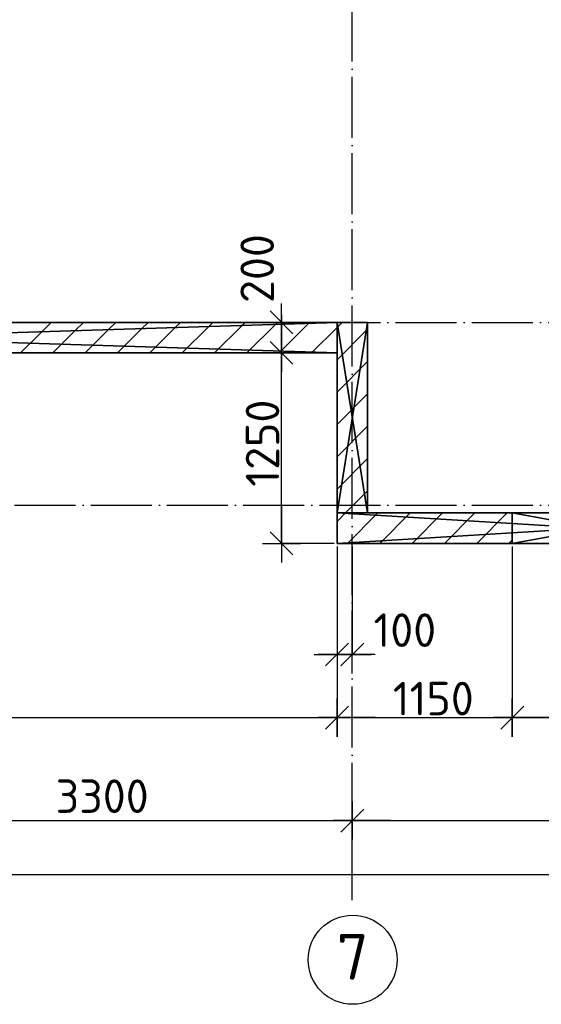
# Model space of a CAD drawing. Header units: millimetres. Extents: x 40580 to 559114, y -343730 to 81020.
# Tile 275 of 656: x 357251 to 360673, y -90089 to -83629. Entities that reach past the tile are written whole.
import ezdxf
from ezdxf.enums import TextEntityAlignment as Align

# ---------------------------------------------------------------- set-up
doc = ezdxf.new("R2010")
doc.units = ezdxf.units.MM
doc.linetypes.add('______11', pattern=[500, 400, -50, 0, -50])
doc.linetypes.add('______5', pattern=[1100, 800, -100, 100, -100])
for name, color, linetype in [('____________', 7, 'Continuous'), ('___________________', 253, '______5'), ('______________________', 7, 'Continuous')]:
    doc.layers.add(name, color=color, linetype=linetype)
doc.styles.add('ISOCPEUR', font='isocpeur.ttf')

# ---------------------------------------------------------------- blocks, each defined once
blk = doc.blocks.new('ALL_ML_STRICH')
at = {"color": 0, "linetype": 'ByBlock', "lineweight": -2}
for p, q in [((-0.3, -0.3), (0.3, 0.3)), ((0, -0.5), (0, 0.5)), ((-1, 0), (0.5, 0))]:
    blk.add_line(p, q, dxfattribs=at)

msp = doc.modelspace()

# ---------------------------------------------------------------- linework, layer by layer
at = {"layer": '____________', "color": 253, "linetype": '______5'}
for p, q in [((359165.8, -85815.1), (359333.2, -85647.8)), ((359333.2, -85647.8), (359365.8, -85615.1)), ((359333.2, -86072), (359533.2, -85872)), ((359333.2, -86496.3), (359533.2, -86296.3)), ((359388.6, -86865.1), (359533.2, -86720.6)), ((360461.4, -87065.1), (360483.2, -87043.4))]:
    msp.add_line(p, q, dxfattribs=at)
at = {"layer": '____________', "color": 253, "linetype": '______11'}
for p, q in [((359333.2, -85859.9), (359533.2, -85659.9)), ((359333.2, -86284.2), (359533.2, -86084.2)), ((359333.2, -86708.4), (359533.2, -86508.4))]:
    msp.add_line(p, q, dxfattribs=at)
for points in [[(357256.7, -85815.1), (357395.7, -85676), (357395.7, -85676), (357456.7, -85615.1)], [(357680.9, -85815.1), (357833.8, -85662.2), (357833.8, -85662.2), (357880.9, -85615.1)], [(358105.2, -85815.1), (358271.8, -85648.5), (358271.8, -85648.5), (358305.2, -85615.1)], [(358529.5, -85815.1), (358709.9, -85634.7), (358709.9, -85634.7), (358729.5, -85615.1)], [(358953.7, -85815.1), (359147.9, -85620.9), (359147.9, -85620.9), (359153.7, -85615.1)], [(359400.8, -87065.1), (359600.8, -86865.1), (359600.8, -86865.1)], [(359825, -87065.1), (360025, -86865.1), (360025, -86865.1)], [(360249.3, -87065.1), (360449.3, -86865.1), (360449.3, -86865.1)]]:
    msp.add_lwpolyline(points, dxfattribs=at)
at = {"layer": '____________', "color": 253, "linetype": '______5'}
for points in [[(357468.8, -85815.1), (357614.8, -85669.1), (357614.8, -85669.1), (357668.8, -85615.1)], [(357893.1, -85815.1), (358052.8, -85655.3), (358052.8, -85655.3), (358093.1, -85615.1)], [(358317.3, -85815.1), (358490.8, -85641.6), (358490.8, -85641.6), (358517.3, -85615.1)], [(358741.6, -85815.1), (358928.9, -85627.8), (358928.9, -85627.8), (358941.6, -85615.1)], [(359333.2, -86920.6), (359388.6, -86865.1), (359388.6, -86865.1)], [(359612.9, -87065.1), (359812.9, -86865.1), (359812.9, -86865.1)], [(360037.2, -87065.1), (360237.2, -86865.1), (360237.2, -86865.1)]]:
    msp.add_lwpolyline(points, dxfattribs=at)
at = {"layer": '___________________', "color": 253, "linetype": '______11'}
for p, q in [((359433.2, -89405.1), (359433.2, -66185.1)), ((338213.2, -85615.1), (367033.2, -85615.1)), ((338213.2, -86815.1), (367033.2, -86815.1))]:
    msp.add_line(p, q, dxfattribs=at)
at = {"layer": '___________________', "color": 7, "linetype": 'Continuous'}
msp.add_circle((359435.6, -89797), 292.4, dxfattribs=at)
at = {"layer": '______________________', "color": 253, "linetype": 'Continuous'}
for p, q in [((359313.2, -85615.1), (358968.9, -85615.1)), ((359313.2, -85815.1), (358968.9, -85815.1)), ((359313.2, -85815.1), (358968.9, -85815.1)), ((359313.2, -87065.1), (358968.9, -87065.1)), ((359333.2, -87085.1), (359333.2, -87794.2)), ((359333.2, -87085.1), (359333.2, -88208.4)), ((359333.2, -87085.1), (359333.2, -88208.4)), ((359433.2, -87085.1), (359433.2, -87794.2)), ((360483.2, -87085.1), (360483.2, -88208.4)), ((360483.2, -87085.1), (360483.2, -88208.4)), ((359433.2, -88883.9), (359433.2, -88883.9)), ((359433.2, -88883.9), (359433.2, -88883.9))]:
    msp.add_line(p, q, dxfattribs=at)
at = {"layer": '______________________', "color": 7, "linetype": 'Continuous'}
for p, q in [((358968.9, -85815.1), (358968.9, -85615.1)), ((358968.9, -87065.1), (358968.9, -85815.1)), ((359333.2, -87794.2), (359433.2, -87794.2)), ((353173.2, -88208.4), (359333.2, -88208.4)), ((359333.2, -88208.4), (360483.2, -88208.4)), ((360483.2, -88208.4), (361583.2, -88208.4)), ((356133.2, -88883.9), (359433.2, -88883.9)), ((359433.2, -88883.9), (362733.2, -88883.9)), ((340983.2, -89238.7), (366033.2, -89238.7))]:
    msp.add_line(p, q, dxfattribs=at)

# ---------------------------------------------------------------- block references
at = {"layer": '______________________', "color": 7, "linetype": 'Continuous', "xscale": 250, "yscale": 250, "zscale": 250}
for p, rotation in [((358968.9, -85615.1), 90), ((358968.9, -85815.1), 270), ((358968.9, -85815.1), 90), ((358968.9, -87065.1), 270), ((359333.2, -87794.2), 180), ((359333.2, -88208.4), 180), ((360483.2, -88208.4), 180), ((359433.2, -88883.9), 180)]:
    msp.add_blockref('ALL_ML_STRICH', p, dxfattribs=dict(at, rotation=rotation))
for p in [(359433.2, -87794.2), (359333.2, -88208.4), (360483.2, -88208.4), (359433.2, -88883.9)]:
    msp.add_blockref('ALL_ML_STRICH', p, dxfattribs=at)

# ---------------------------------------------------------------- texts
at = {"layer": '___________________', "color": 7, "linetype": 'Continuous', "style": 'ISOCPEUR', "width": 0.999205}
msp.add_text('7', height=300, dxfattribs=at).set_placement((359330.6, -89927.5), (359540.4, -89927.5), align=Align.FIT)
at = {"layer": '______________________', "color": 7, "style": 'ISOCPEUR'}
for s, p in [('200', (358919.2, -85487.6)), ('1250', (358953.9, -86693.1))]:
    msp.add_text(s, height=220, rotation=90, dxfattribs=at).set_placement(p)
for s, p in [('100', (359572.1, -87744.3)), ('1150', (359699.2, -88193.4)), ('3300', (357486.2, -88833.9))]:
    msp.add_text(s, height=220, dxfattribs=at).set_placement(p)

# ---------------------------------------------------------------- meshes
at = {"layer": '____________', "color": 7, "linetype": 'Continuous'}
mesh = msp.add_polyface(dxfattribs=at)
corners = [(359333.2, -85615.1, -3800), (352973.2, -85615.1, -3800), (352973.2, -85615.1, -350), (359333.2, -85615.1, -350), (354705.5, -85615.1, -1024.3), (354716.9, -85615.1, -1029.3), (354729.4, -85615.1, -1029.3), (354740.8, -85615.1, -1024.3), (354749.1, -85615.1, -1015), (354753, -85615.1, -1003.1), (354751.7, -85615.1, -990.7), (354745.4, -85615.1, -979.9), (354735.4, -85615.1, -972.6), (354723.2, -85615.1, -970), (354711, -85615.1, -972.6), (354700.9, -85615.1, -979.9), (354694.6, -85615.1, -990.7), (354693.3, -85615.1, -1003.1), (354697.2, -85615.1, -1015)]
mesh.append_faces([[corners[k] for k in face] for face in [(8, 3, 1)]], dxfattribs={"vtx0": -1, "vtx1": -1, "vtx2": -1, "color": 7})
mesh.append_faces([[corners[k] for k in face] for face in [(12, 2, 3)]], dxfattribs={"vtx0": -1, "vtx2": -1, "color": 7})
mesh.append_faces([[corners[k] for k in face] for face in [(1, 2, 4), (4, 5, 1), (5, 6, 1), (6, 7, 1), (7, 8, 1), (8, 9, 3), (9, 10, 3), (10, 11, 3), (11, 12, 3), (12, 13, 2), (13, 14, 2), (14, 15, 2), (15, 16, 2), (16, 17, 2), (17, 18, 2), (18, 4, 2)]], dxfattribs={"vtx1": -1, "vtx2": -1, "color": 7})
mesh.append_faces([[corners[k] for k in face] for face in [(3, 0, 1)]], dxfattribs={"vtx2": -1, "color": 7})
mesh = msp.add_polyface(dxfattribs=at)
corners = [(359333.2, -85615.1, -3800), (359333.2, -85815.1, -3800), (352973.2, -85815.1, -3800), (352973.2, -85615.1, -3800)]
mesh.append_faces([[corners[k] for k in face] for face in [(1, 2, 0)]], dxfattribs={"vtx1": -1, "color": 7})
mesh.append_faces([[corners[k] for k in face] for face in [(2, 3, 0)]], dxfattribs={"vtx2": -1, "color": 7})
mesh = msp.add_polyface(dxfattribs=at)
corners = [(359333.2, -85815.1, -350), (359333.2, -85615.1, -350), (352973.2, -85615.1, -350), (352973.2, -85815.1, -350)]
mesh.append_faces([[corners[k] for k in face] for face in [(1, 2, 0)]], dxfattribs={"vtx1": -1, "color": 7})
mesh.append_faces([[corners[k] for k in face] for face in [(2, 3, 0)]], dxfattribs={"vtx2": -1, "color": 7})
mesh = msp.add_polyface(dxfattribs=at)
corners = [(359333.2, -85815.1, -3800), (359333.2, -85615.1, -3800), (359333.2, -85615.1, -350), (359333.2, -85815.1, -350)]
mesh.append_faces([[corners[k] for k in face] for face in [(1, 2, 0)]], dxfattribs={"vtx1": -1, "color": 7})
mesh.append_faces([[corners[k] for k in face] for face in [(2, 3, 0)]], dxfattribs={"vtx2": -1, "color": 7})
mesh = msp.add_polyface(dxfattribs=at)
corners = [(359333.2, -85615.1, -3800), (359333.2, -86865.1, -3800), (359333.2, -86865.1, -350), (359333.2, -85615.1, -350)]
mesh.append_faces([[corners[k] for k in face] for face in [(1, 2, 0)]], dxfattribs={"vtx1": -1, "color": 7})
mesh.append_faces([[corners[k] for k in face] for face in [(2, 3, 0)]], dxfattribs={"vtx2": -1, "color": 7})
mesh = msp.add_polyface(dxfattribs=at)
corners = [(359533.2, -85615.1, -3800), (359333.2, -85615.1, -3800), (359333.2, -85615.1, -350), (359533.2, -85615.1, -350)]
mesh.append_faces([[corners[k] for k in face] for face in [(1, 2, 0)]], dxfattribs={"vtx1": -1, "color": 7})
mesh.append_faces([[corners[k] for k in face] for face in [(2, 3, 0)]], dxfattribs={"vtx2": -1, "color": 7})
mesh = msp.add_polyface(dxfattribs=at)
corners = [(359333.2, -86865.1, -350), (359533.2, -86865.1, -350), (359533.2, -85615.1, -350), (359333.2, -85615.1, -350)]
mesh.append_faces([[corners[k] for k in face] for face in [(1, 2, 0)]], dxfattribs={"vtx1": -1, "color": 7})
mesh.append_faces([[corners[k] for k in face] for face in [(2, 3, 0)]], dxfattribs={"vtx2": -1, "color": 7})
mesh = msp.add_polyface(dxfattribs=at)
corners = [(359533.2, -86865.1, -3800), (359333.2, -86865.1, -3800), (359333.2, -85615.1, -3800), (359533.2, -85615.1, -3800)]
mesh.append_faces([[corners[k] for k in face] for face in [(1, 2, 0)]], dxfattribs={"vtx1": -1, "color": 7})
mesh.append_faces([[corners[k] for k in face] for face in [(2, 3, 0)]], dxfattribs={"vtx2": -1, "color": 7})
mesh = msp.add_polyface(dxfattribs=at)
corners = [(359533.2, -86865.1, -3800), (359533.2, -85615.1, -3800), (359533.2, -85615.1, -350), (359533.2, -86865.1, -350)]
mesh.append_faces([[corners[k] for k in face] for face in [(1, 2, 0)]], dxfattribs={"vtx1": -1, "color": 7})
mesh.append_faces([[corners[k] for k in face] for face in [(2, 3, 0)]], dxfattribs={"vtx2": -1, "color": 7})
mesh = msp.add_polyface(dxfattribs=at)
corners = [(352973.2, -85815.1, -3800), (359333.2, -85815.1, -3800), (359333.2, -85815.1, -350), (352973.2, -85815.1, -350), (354708.2, -85815.1, -974), (354720, -85815.1, -970.2), (354732.4, -85815.1, -971.5), (354743.2, -85815.1, -977.7), (354750.6, -85815.1, -987.8), (354753.2, -85815.1, -1000), (354750.6, -85815.1, -1012.2), (354743.2, -85815.1, -1022.3), (354732.4, -85815.1, -1028.5), (354720, -85815.1, -1029.8), (354708.2, -85815.1, -1026), (354698.9, -85815.1, -1017.6), (354693.8, -85815.1, -1006.2), (354693.8, -85815.1, -993.8), (354698.9, -85815.1, -982.4)]
mesh.append_faces([[corners[k] for k in face] for face in [(3, 4, 5), (11, 1, 2), (11, 0, 1), (15, 3, 0)]], dxfattribs={"vtx0": -1, "vtx2": -1, "color": 7})
mesh.append_faces([[corners[k] for k in face] for face in [(5, 6, 3), (2, 3, 6), (6, 7, 2), (7, 8, 2), (8, 9, 2), (9, 10, 2), (10, 11, 2), (11, 12, 0), (12, 13, 0), (13, 14, 0), (14, 15, 0), (15, 16, 3), (16, 17, 3), (17, 18, 3), (18, 4, 3)]], dxfattribs={"vtx1": -1, "vtx2": -1, "color": 7})
mesh = msp.add_polyface(dxfattribs=at)
corners = [(359333.2, -86865.1, -3800), (359333.2, -87065.1, -3800), (359333.2, -87065.1, -350), (359333.2, -86865.1, -350)]
mesh.append_faces([[corners[k] for k in face] for face in [(1, 2, 0)]], dxfattribs={"vtx1": -1, "color": 7})
mesh.append_faces([[corners[k] for k in face] for face in [(2, 3, 0)]], dxfattribs={"vtx2": -1, "color": 7})
mesh = msp.add_polyface(dxfattribs=at)
corners = [(362633.2, -86865.1, -3800), (359333.2, -86865.1, -3800), (359333.2, -86865.1, -350), (362633.2, -86865.1, -350), (361583.2, -86865.1, -600), (360483.2, -86865.1, -600), (360483.2, -86865.1, -1900), (361583.2, -86865.1, -1900)]
mesh.append_faces([[corners[k] for k in face] for face in [(3, 4, 5), (7, 0, 1), (7, 3, 0)]], dxfattribs={"vtx0": -1, "vtx2": -1, "color": 7})
mesh.append_faces([[corners[k] for k in face] for face in [(2, 3, 5), (5, 6, 2), (1, 2, 6), (6, 7, 1), (7, 4, 3)]], dxfattribs={"vtx1": -1, "vtx2": -1, "color": 7})
mesh = msp.add_polyface(dxfattribs=at)
corners = [(362633.2, -86865.1, -3800), (362633.2, -87065.1, -3800), (359333.2, -87065.1, -3800), (359333.2, -86865.1, -3800)]
mesh.append_faces([[corners[k] for k in face] for face in [(1, 2, 0)]], dxfattribs={"vtx1": -1, "color": 7})
mesh.append_faces([[corners[k] for k in face] for face in [(2, 3, 0)]], dxfattribs={"vtx2": -1, "color": 7})
mesh = msp.add_polyface(dxfattribs=at)
corners = [(362633.2, -87065.1, -350), (362633.2, -86865.1, -350), (359333.2, -86865.1, -350), (359333.2, -87065.1, -350)]
mesh.append_faces([[corners[k] for k in face] for face in [(1, 2, 0)]], dxfattribs={"vtx1": -1, "color": 7})
mesh.append_faces([[corners[k] for k in face] for face in [(2, 3, 0)]], dxfattribs={"vtx2": -1, "color": 7})
mesh = msp.add_polyface(dxfattribs=at)
corners = [(359333.2, -86865.1, -3800), (359533.2, -86865.1, -3800), (359533.2, -86865.1, -350), (359333.2, -86865.1, -350)]
mesh.append_faces([[corners[k] for k in face] for face in [(1, 2, 0)]], dxfattribs={"vtx1": -1, "color": 7})
mesh.append_faces([[corners[k] for k in face] for face in [(2, 3, 0)]], dxfattribs={"vtx2": -1, "color": 7})
mesh = msp.add_polyface(dxfattribs=at)
corners = [(360483.2, -86865.1, -1900), (360483.2, -86865.1, -600), (360483.2, -87065.1, -600), (360483.2, -87065.1, -1900)]
mesh.append_faces([[corners[k] for k in face] for face in [(1, 2, 0)]], dxfattribs={"vtx1": -1, "color": 7})
mesh.append_faces([[corners[k] for k in face] for face in [(2, 3, 0)]], dxfattribs={"vtx2": -1, "color": 7})
mesh = msp.add_polyface(dxfattribs=at)
corners = [(360483.2, -87065.1, -1900), (361583.2, -87065.1, -1900), (361583.2, -86865.1, -1900), (360483.2, -86865.1, -1900)]
mesh.append_faces([[corners[k] for k in face] for face in [(1, 2, 0)]], dxfattribs={"vtx1": -1, "color": 7})
mesh.append_faces([[corners[k] for k in face] for face in [(2, 3, 0)]], dxfattribs={"vtx2": -1, "color": 7})
mesh = msp.add_polyface(dxfattribs=at)
corners = [(360483.2, -86865.1, -600), (361583.2, -86865.1, -600), (361583.2, -87065.1, -600), (360483.2, -87065.1, -600)]
mesh.append_faces([[corners[k] for k in face] for face in [(1, 2, 0)]], dxfattribs={"vtx1": -1, "color": 7})
mesh.append_faces([[corners[k] for k in face] for face in [(2, 3, 0)]], dxfattribs={"vtx2": -1, "color": 7})
mesh = msp.add_polyface(dxfattribs=at)
corners = [(359333.2, -87065.1, -3800), (362633.2, -87065.1, -3800), (362633.2, -87065.1, -350), (359333.2, -87065.1, -350), (360483.2, -87065.1, -600), (361583.2, -87065.1, -600), (361583.2, -87065.1, -1900), (360483.2, -87065.1, -1900)]
mesh.append_faces([[corners[k] for k in face] for face in [(3, 4, 5), (7, 0, 1), (7, 3, 0)]], dxfattribs={"vtx0": -1, "vtx2": -1, "color": 7})
mesh.append_faces([[corners[k] for k in face] for face in [(2, 3, 5), (5, 6, 2), (1, 2, 6), (6, 7, 1), (7, 4, 3)]], dxfattribs={"vtx1": -1, "vtx2": -1, "color": 7})

doc.saveas('drawing.dxf')
